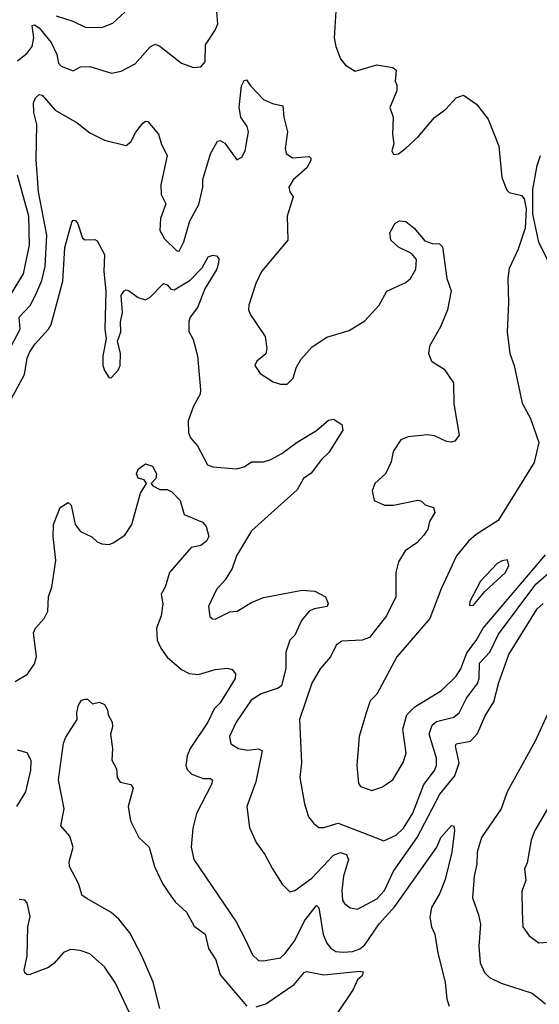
# Model space of a CAD drawing. Extents: x 1550320 to 1685906, y 509093 to 640511.
# Tile 406 of 532: x 1659384 to 1661539, y 572143 to 576230. Entities that reach past the tile are written whole.
import ezdxf

# ---------------------------------------------------------------- set-up
doc = ezdxf.new("R2010")
doc.units = 0

msp = doc.modelspace()

# ---------------------------------------------------------------- linework, layer by layer
at = {"layer": '0CON20XD'}
for points in [[(1660700.8, 576355), (1660688.2, 576155), (1660695, 576118.8), (1660715, 576068), (1660735, 576041.4), (1660775, 576015.8), (1660865, 576041.9), (1660931.7, 576031.7), (1660945, 576020), (1660942, 575975), (1660948, 575958), (1660948.1, 575935), (1660918.8, 575865), (1660933.3, 575825), (1660930, 575755), (1660936.2, 575715), (1660927.5, 575685), (1660935, 575670), (1660955, 575673.3), (1660985, 575696.7), (1661036.6, 575743.4), (1661105, 575823.8), (1661152.1, 575857.9), (1661195, 575906.2), (1661225, 575916.2), (1661278.7, 575878.7), (1661326.6, 575816.6), (1661371.2, 575705), (1661383.8, 575575), (1661405, 575522.5), (1661415, 575512.5), (1661465, 575500), (1661475.9, 575485.9), (1661484.2, 575445), (1661481.1, 575365), (1661452, 575278), (1661415, 575196.7), (1661408.1, 575155), (1661411.9, 575055), (1661405.8, 574935), (1661417.3, 574845), (1661434.5, 574794.5), (1661467.6, 574637.6), (1661502.5, 574575), (1661537.8, 574475), (1661517.6, 574392.4), (1661368.6, 574151.4), (1661276.9, 574093.1), (1661245, 574065.6), (1661195.5, 574005), (1661132.5, 573867.5), (1661084.8, 573745.2), (1660948.5, 573585), (1660865, 573430), (1660837.6, 573402.4), (1660822.2, 573357.8)], [(1659375, 576058.6), (1659415, 576091.5), (1659435, 576119.2), (1659442.4, 576155), (1659435, 576206), (1659445, 576209.1), (1659465, 576195.7), (1659514.3, 576135), (1659537.8, 576085), (1659545, 576048.8), (1659556.3, 576036.3), (1659605, 576017.1), (1659636.4, 576033.6), (1659675, 576035.5), (1659765, 576007.3), (1659805, 576016.4), (1659863, 576047), (1659925, 576117.1), (1659945, 576128), (1659965, 576120), (1660055, 576050), (1660105, 576031.2), (1660135, 576034), (1660152.5, 576055), (1660154.3, 576125), (1660195, 576186), (1660205, 576212.5), (1660198.8, 576295)], [(1659535, 576245.3), (1659603.4, 576223.4), (1659655, 576198.2), (1659725, 576197.9), (1659770.6, 576215), (1659819.4, 576260.6)], [(1659348.9, 574875), (1659385.7, 574945), (1659380.9, 574995), (1659426.6, 575043.4), (1659450.9, 575089.1), (1659475, 575146.9), (1659489.5, 575205), (1659496.5, 575335), (1659461.2, 575515), (1659452.5, 575647.5), (1659454.3, 575794.3), (1659442.6, 575845), (1659440.7, 575885), (1659448.9, 575905), (1659465, 575920), (1659477.2, 575917.2), (1659531.4, 575855), (1659622.2, 575802.2), (1659675, 575760), (1659735, 575730), (1659825, 575707.5), (1659845, 575722.5), (1659865, 575763.3), (1659895, 575800), (1659905, 575808.8), (1659915, 575806.7), (1659960, 575755), (1659972.4, 575712.4), (1659995.7, 575665.7), (1659969.1, 575545), (1659970, 575505), (1659989.4, 575465), (1659968.4, 575405), (1659964.8, 575354.8), (1659985, 575320.4), (1660035, 575270.8), (1660045, 575268.8), (1660065, 575307.5), (1660090, 575395), (1660126.6, 575463.4), (1660143.5, 575535), (1660143.8, 575566.2), (1660175, 575673.3), (1660204.2, 575725.8), (1660215, 575728), (1660235, 575717.5), (1660285, 575648), (1660305, 575659.2), (1660318.8, 575685), (1660332.7, 575765), (1660326.7, 575786.7), (1660301.1, 575825), (1660293.9, 575865), (1660303.5, 575955), (1660315, 575977.5), (1660325, 575980), (1660341.2, 575955), (1660395, 575899.2), (1660432, 575882), (1660475, 575872), (1660479.1, 575825), (1660495.3, 575764.7), (1660484.6, 575695), (1660489.2, 575675), (1660515, 575656.9), (1660585, 575662), (1660592, 575655), (1660591.4, 575645), (1660575.5, 575615), (1660518.1, 575565), (1660500, 575535), (1660503.8, 575515), (1660518, 575495), (1660493.6, 575415), (1660495.4, 575314.6), (1660387.1, 575185), (1660363.1, 575135), (1660334.4, 575045), (1660333.1, 575025), (1660340.8, 575005), (1660402, 574915), (1660408.8, 574865), (1660405, 574842.5), (1660367.3, 574812.7), (1660358.8, 574795), (1660381.4, 574761.4), (1660435, 574726.7), (1660465, 574716.7), (1660493, 574717), (1660518.3, 574741.7), (1660530, 574785), (1660550, 574820), (1660597.6, 574872.4), (1660657.9, 574912.1), (1660750, 574940), (1660815, 574980), (1660874.4, 575045), (1660906.9, 575103.1), (1660985, 575139.4), (1661005, 575156), (1661027.1, 575195), (1661030, 575235), (1661009.4, 575259.4), (1660955, 575286.2), (1660924, 575315), (1660919.2, 575345), (1660942, 575385), (1660960, 575395), (1660985, 575392), (1661020, 575365), (1661065, 575312.5), (1661095, 575301.2)], [(1661606.5, 575165), (1661536.8, 575306.8), (1661512.3, 575422.3), (1661512.9, 575525), (1661530.9, 575625), (1661543.7, 575666.3)], [(1659338.6, 575075), (1659398.8, 575175), (1659424.1, 575294.1), (1659422, 575415), (1659375.2, 575585)], [(1659348.9, 574655), (1659402.9, 574757.1), (1659414.1, 574825), (1659425, 574851.5), (1659447.5, 574885), (1659503.5, 574945), (1659513.8, 574965), (1659562.7, 575145), (1659570.4, 575285), (1659600.5, 575389.5), (1659605, 575397.5), (1659615, 575396.7), (1659625, 575382.5), (1659643.6, 575323.6), (1659655, 575315.8), (1659695, 575317.5), (1659705, 575312), (1659735.3, 575255.3), (1659732.8, 575185), (1659740.8, 575105), (1659737.1, 574945), (1659742.9, 574905), (1659728.9, 574835), (1659728.6, 574795), (1659735, 574773.3), (1659755, 574743.8), (1659765, 574744.2), (1659792.5, 574775), (1659800.8, 574795), (1659801.9, 574845), (1659790, 574895), (1659803.1, 574935), (1659801.4, 574975), (1659810, 575015), (1659804.2, 575085), (1659815, 575103.3), (1659825, 575108.8), (1659835, 575106), (1659875, 575076.5), (1659905, 575066.5), (1659925, 575078.5), (1659980.8, 575135), (1659995, 575129.6), (1660011.3, 575111.3), (1660025, 575108.6), (1660091.2, 575148.8), (1660140, 575200), (1660165, 575245.5), (1660185, 575252.2), (1660199.7, 575249.7), (1660209.2, 575239.2), (1660208.7, 575221.3), (1660201.5, 575195), (1660153.5, 575115), (1660121.1, 575035), (1660090.4, 574995), (1660085, 574977.5), (1660086, 574936), (1660103.1, 574903.1), (1660121.1, 574835), (1660133.6, 574693.6), (1660132.7, 574675), (1660104.7, 574625.3), (1660082.9, 574565), (1660084.6, 574515), (1660091.9, 574495), (1660120.9, 574460.9), (1660162.4, 574382.4), (1660185, 574374.4), (1660283.6, 574366.4), (1660315, 574374.5), (1660345, 574394.4), (1660394.7, 574394.7), (1660425, 574404.8), (1660471.2, 574428.8), (1660535, 574476.4), (1660615, 574524.2), (1660665, 574568), (1660685, 574571.2), (1660719.5, 574549.5), (1660723.6, 574526.4), (1660666.6, 574433.4), (1660635.7, 574405), (1660592.3, 574347.7), (1660560.6, 574325), (1660535, 574278.1), (1660345, 574107.8), (1660283.5, 574005), (1660265, 573952), (1660235.7, 573905), (1660200, 573865), (1660166.9, 573795), (1660173, 573753), (1660183.1, 573743.1), (1660195, 573741.4), (1660255, 573771.9), (1660286, 573775), (1660345, 573811.5), (1660395, 573831.1), (1660555, 573862.7), (1660608.2, 573858.2), (1660652.5, 573835), (1660663.6, 573806.4), (1660658.8, 573795), (1660605, 573784.5), (1660585, 573774.4), (1660553.4, 573736.6), (1660524.6, 573675.4), (1660505, 573654.2), (1660487.5, 573605), (1660488.2, 573538.2)], [(1661095, 575301.2), (1661125, 575300), (1661137.7, 575287.7), (1661155.8, 575155.8), (1661173.8, 575105), (1661158.6, 575025), (1661128.9, 574955), (1661084.2, 574875), (1661080, 574845), (1661092.7, 574812.7), (1661145, 574779.2), (1661183.2, 574723.2), (1661184.3, 574635), (1661207.5, 574505), (1661189.4, 574480.6), (1661175, 574475.8), (1661155, 574478.6), (1661105, 574502.7), (1661075, 574507.3), (1660995, 574498), (1660965, 574486), (1660933, 574437), (1660924.2, 574395), (1660901.2, 574345), (1660857.5, 574305), (1660845.8, 574275), (1660853.8, 574235), (1660897.5, 574215), (1660934.4, 574214.4), (1661035.7, 574235.7), (1661051.2, 574231.2), (1661066.4, 574216.4), (1661100, 574205), (1661106.2, 574185), (1661083.2, 574146.8), (1661077.1, 574115), (1661059.8, 574090.2), (1661031.1, 574058.9), (1660983.1, 574025), (1660955, 573980), (1660944.5, 573935), (1660944.6, 573835), (1660905.7, 573755), (1660835, 573666.2), (1660805, 573654.6), (1660719.7, 573650.3), (1660696.3, 573633.7), (1660672.5, 573585), (1660630, 573535), (1660595, 573475.7), (1660544.4, 573325), (1660552.2, 573145), (1660545.6, 573084.4), (1660565.6, 572975), (1660581.7, 572921.7), (1660603.4, 572893.4), (1660625, 572877.1), (1660645, 572876.5), (1660705, 572894.7), (1660806.3, 572856.3), (1660895, 572821.4), (1660945, 572845.3), (1660975.8, 572875), (1661015, 572937.1), (1661060.9, 573055), (1661104.3, 573114.3), (1661112.4, 573135), (1661112.5, 573165), (1661082.8, 573265), (1661095, 573301.9), (1661113.3, 573316.7), (1661185, 573334.7), (1661207.5, 573352.5), (1661236.7, 573413.3), (1661283.4, 573475), (1661289.6, 573495), (1661291.4, 573558.6), (1661334.6, 573605.4), (1661370.3, 573679.7), (1661525, 573887), (1661649.4, 573995)], [(1659585, 574226.2), (1659597.1, 574215), (1659614.4, 574135), (1659635.4, 574105.4), (1659683.4, 574083.4), (1659705, 574062.9), (1659725, 574054), (1659755, 574052), (1659771.2, 574058.8), (1659819.7, 574090.3), (1659848.9, 574135), (1659885.5, 574265), (1659909.4, 574305), (1659900.2, 574320.2), (1659875, 574326.4), (1659868.2, 574345), (1659875, 574364.4), (1659905, 574386.2), (1659935, 574376.2), (1659951.1, 574345), (1659947.9, 574325), (1659929.2, 574305), (1659936, 574295), (1659965, 574280.5), (1659995, 574280.5), (1660015, 574270.5), (1660050, 574235), (1660065.6, 574175.6), (1660142.5, 574145), (1660157, 574127), (1660168.6, 574085), (1660159.2, 574065), (1660135, 574048), (1660095, 574038.8), (1660004.5, 573935.5), (1659986.9, 573875), (1659970.9, 573845), (1659978.1, 573805), (1659970.3, 573755), (1659950.5, 573705), (1659954.2, 573655), (1659968.6, 573621.4), (1659995, 573584.6), (1660055, 573532.5), (1660086.8, 573516.8), (1660125, 573512.2), (1660195, 573533.1), (1660245, 573538.2), (1660265, 573533.1), (1660279.4, 573515), (1660277.1, 573495), (1660215, 573394.4), (1660190.2, 573369.8), (1660164.7, 573315), (1660091.4, 573205), (1660079.1, 573175), (1660072.9, 573135), (1660078.3, 573118.3), (1660098, 573098), (1660145, 573081.2), (1660175, 573080.8), (1660184, 573074), (1660180, 573055), (1660117.3, 572935), (1660102.5, 572875), (1660095.5, 572795), (1660105.5, 572745), (1660281.1, 572485), (1660320.5, 572410.5), (1660348.9, 572348.9), (1660373.8, 572325), (1660393.2, 572323.2), (1660465, 572336.5), (1660485.6, 572354.4), (1660525, 572408.8), (1660565, 572490.4), (1660615, 572553.1), (1660625, 572543.3), (1660642.6, 572432.6), (1660657.3, 572397.3), (1660675, 572376.5), (1660695, 572363.2), (1660725, 572359.4), (1660765, 572363), (1660795, 572373.8), (1660815, 572390.8), (1660875, 572476.9), (1660940.2, 572549.8), (1661114, 572796), (1661131.5, 572835), (1661175, 572885.7), (1661185, 572883.3), (1661187.5, 572865), (1661175.8, 572775), (1661148.9, 572661.1), (1661125, 572601.4), (1661092.5, 572545), (1661085.4, 572505), (1661092.7, 572465), (1661106.5, 572435), (1661118.1, 572355), (1661148.9, 572235), (1661155.6, 572165), (1661165.6, 572135)], [(1659365, 573483.6), (1659415.9, 573514.1), (1659445, 573555.8), (1659452.7, 573587.3), (1659441.4, 573685), (1659449.7, 573705), (1659484.6, 573745), (1659500.9, 573775), (1659502.9, 573835), (1659516.9, 573875), (1659534.2, 573985), (1659521.9, 574085), (1659524.3, 574135), (1659551.2, 574205), (1659585, 574226.2)], [(1660822.2, 573357.8), (1660791.9, 573255), (1660781.9, 573135), (1660789.1, 573059.1), (1660797.8, 573047.8), (1660845, 573030.6), (1660885.4, 573044.6), (1660932, 573075), (1660975, 573146.7), (1660986.7, 573185), (1660973.1, 573285), (1660990.3, 573345), (1661022.7, 573377.3), (1661133.7, 573446.3), (1661194.1, 573505.9), (1661214, 573536), (1661238.1, 573601.9), (1661277.3, 573652.7), (1661306.6, 573705), (1661565, 574009.4)], [(1661265, 573799.2), (1661312.7, 573857.3), (1661399.6, 573935), (1661412.5, 573965), (1661407.9, 573987.9), (1661385, 573984.4), (1661365, 573972.5), (1661295, 573899.4), (1661250.6, 573815), (1661250.3, 573800.3), (1661265, 573799.2)], [(1660488.2, 573538.2), (1660470, 573465), (1660455.8, 573455), (1660385, 573431.4), (1660344.5, 573405.5), (1660282.2, 573315), (1660254.6, 573255), (1660260, 573225), (1660292, 573205), (1660328.5, 573198.5), (1660375, 573203.2), (1660390, 573195), (1660363.4, 573066.6), (1660325.5, 572965), (1660337.4, 572877.4), (1660364.2, 572815), (1660400.8, 572765), (1660432, 572705), (1660472.6, 572642.6), (1660505, 572610.8), (1660525, 572615.8), (1660595, 572666.8), (1660685, 572762.5), (1660715, 572774), (1660740, 572765), (1660747.8, 572745), (1660726.7, 572675), (1660719.5, 572615), (1660722.9, 572575), (1660731.7, 572561.7), (1660755, 572544.4), (1660785, 572537.8), (1660865, 572581.4), (1660897.4, 572615), (1660934.1, 572695.9), (1661032.6, 572835), (1661127, 573015), (1661188.9, 573091.1), (1661206.6, 573145), (1661191.3, 573215), (1661194.5, 573225), (1661254.3, 573235.7), (1661282.4, 573267.6), (1661315, 573340), (1661350.6, 573399.4), (1661371.4, 573478.6), (1661413.6, 573595), (1661530, 573785), (1661555, 573807.3)], [(1659662.5, 572582.5), (1659643.3, 572595), (1659628.1, 572645), (1659590.5, 572715), (1659588.9, 572735), (1659605.5, 572795), (1659591.1, 572841.1), (1659554.5, 572884.5), (1659567.8, 572955), (1659544, 573075), (1659565, 573227.5), (1659575, 573252.5), (1659622.5, 573325), (1659620, 573355), (1659627.5, 573385), (1659640, 573405), (1659655, 573410), (1659665, 573410), (1659685, 573390), (1659715, 573397.5), (1659735, 573387.5), (1659747.5, 573365), (1659750, 573345), (1659766.7, 573315), (1659768.8, 573295), (1659760, 573265), (1659768.6, 573205), (1659766.1, 573156.1), (1659785, 573120), (1659787.5, 573085), (1659800, 573065), (1659845, 573056.2), (1659855, 573040), (1659833.8, 572965), (1659843.8, 572905), (1659878, 572835), (1659920.6, 572795), (1659942.9, 572715), (1659975.4, 572645.4), (1660003.2, 572603.2), (1660029.1, 572569.1), (1660076.1, 572526.1), (1660108.1, 572468.1), (1660152.5, 572435), (1660167.1, 572375), (1660197.4, 572327.4), (1660215.3, 572265), (1660325.3, 572135.3)], [(1661581.7, 573365), (1661521.7, 573235), (1661405.5, 573025), (1661380.5, 572955), (1661299.2, 572835), (1661281.5, 572775), (1661280.8, 572725), (1661269.7, 572675), (1661261.6, 572585), (1661287.5, 572515), (1661295.3, 572475.3), (1661288.5, 572385), (1661294.5, 572315), (1661312.5, 572275), (1661332.5, 572255), (1661381.7, 572231.7), (1661509.8, 572189.8), (1661565.6, 572145.6)], [(1659372.1, 572965), (1659408.8, 573025), (1659430.4, 573115), (1659430.9, 573155), (1659415, 573186.9), (1659375, 573198.5)], [(1661602.1, 573005), (1661521.4, 572865), (1661505.8, 572825), (1661489.1, 572730.9), (1661478, 572705), (1661483, 572657), (1661467.1, 572612.9), (1661468.9, 572528.9), (1661470.6, 572465), (1661497, 572427), (1661538, 572398), (1661595, 572402.1)], [(1659841.2, 572105), (1659781.2, 572231.2), (1659735, 572298.6), (1659675, 572353.1), (1659635, 572367.1), (1659595, 572370.9), (1659565, 572358.1), (1659525, 572312.2), (1659503.4, 572296.6), (1659425, 572267.5), (1659415, 572265.6), (1659405, 572274), (1659401.8, 572285), (1659415.3, 572345), (1659417.8, 572465), (1659427.3, 572507.3), (1659414.3, 572564.3), (1659405, 572575.8), (1659381.9, 572578.1)], [(1659965.6, 572125.6), (1659937.8, 572235), (1659890.3, 572345), (1659840.3, 572440.3), (1659795, 572496.9), (1659762.5, 572525), (1659662.5, 572582.5)], [(1660365, 572132.5), (1660404.2, 572145.8), (1660521.8, 572225), (1660564.2, 572275.8), (1660575, 572280), (1660645, 572265.2), (1660795, 572281.5), (1660808.1, 572278.1), (1660805, 572261.2), (1660785.6, 572244.4), (1660766.7, 572205), (1660693.6, 572095)]]:
    msp.add_lwpolyline(points, dxfattribs=at)

doc.saveas('drawing.dxf')
